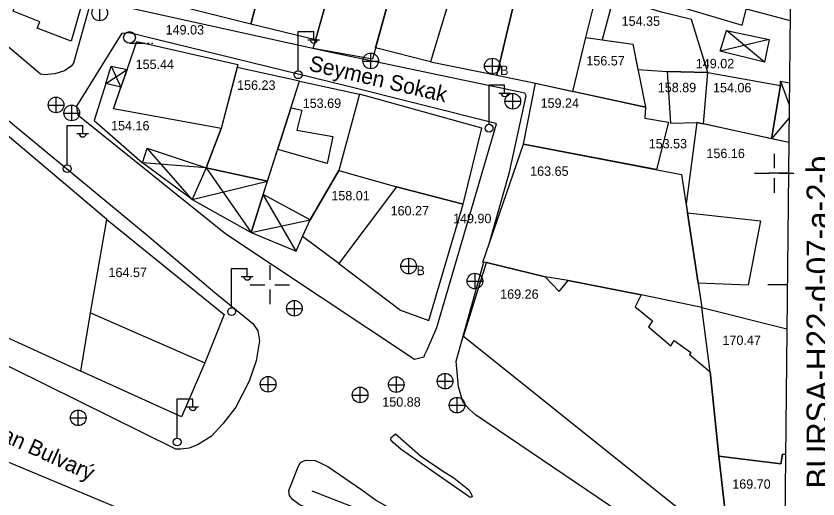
# Model space of a CAD drawing. Extents: x 419677 to 421689, y 4450851 to 4452923.
# Drawn here: x 420603.1 to 420705.6, y 4451858.3 to 4451920.1 of the extents above; entities that cross this region are included whole.
import ezdxf

# ---------------------------------------------------------------- set-up
doc = ezdxf.new("R2010")
doc.units = 0
doc.layers.add('AA_HH', color=7, linetype='Continuous')
doc.layers.add('Level 9', color=7, linetype='Continuous')

msp = doc.modelspace()

# ---------------------------------------------------------------- linework, layer by layer
at = {"layer": 'AA_HH'}
for p, q in [((420613.8, 4451919.5), (420613.8, 4451921.5)), ((420639.15, 4451913.12), (420639.15, 4451918.12)), ((420639.15, 4451918.12), (420641.15, 4451918.12)), ((420641.15, 4451917.12), (420641.15, 4451918.12)), ((420698.76, 4451914.21), (420693.9, 4451918.27)), ((420640.39, 4451917.08), (420641.89, 4451917.08)), ((420699.37, 4451917.1), (420693.1, 4451915.61)), ((420617.6, 4451916.62), (420619.6, 4451916.62)), ((420619.9, 4451916.62), (420620.1, 4451916.62)), ((420620.4, 4451916.62), (420620.6, 4451916.62)), ((420648.45, 4451913.36), (420648.45, 4451915.36)), ((420647.43, 4451914.35), (420649.43, 4451914.35)), ((420663.97, 4451914.72), (420663.97, 4451912.72)), ((420614.56, 4451911.5), (420617.3, 4451913.29)), ((420615.25, 4451913.71), (420616.51, 4451911.01)), ((420662.97, 4451913.72), (420664.97, 4451913.72)), ((420663.55, 4451906.29), (420663.55, 4451911.29)), ((420663.55, 4451911.29), (420665.55, 4451911.29)), ((420665.55, 4451910.29), (420665.55, 4451911.29)), ((420700.79, 4451911.79), (420701.93, 4451908.74)), ((420664.79, 4451910.25), (420666.29, 4451910.25)), ((420666.6, 4451908.21), (420666.6, 4451910.21)), ((420608.23, 4451907.73), (420608.23, 4451909.73)), ((420665.58, 4451909.2), (420667.58, 4451909.2)), ((420607.21, 4451908.72), (420609.21, 4451908.72)), ((420610.22, 4451906.7), (420610.22, 4451908.7)), ((420609.2, 4451907.69), (420611.2, 4451907.69)), ((420701.91, 4451907.1), (420699.67, 4451904.42)), ((420609.62, 4451901.12), (420609.62, 4451906.12)), ((420609.62, 4451906.12), (420611.62, 4451906.12)), ((420611.62, 4451905.12), (420611.62, 4451906.12)), ((420610.86, 4451905.08), (420612.36, 4451905.08)), ((420625.61, 4451896.63), (420619.87, 4451903.21)), ((420700, 4451902.5), (420700, 4451900.63)), ((420627.41, 4451900.68), (420619.26, 4451901.33)), ((420627.41, 4451900.68), (420633.15, 4451892.4)), ((420627.41, 4451900.68), (420633.15, 4451892.4)), ((420697.5, 4451900), (420699.38, 4451900)), ((420701.83, 4451900), (420699.33, 4451900)), ((420700, 4451900), (420700, 4451900)), ((420700.62, 4451900), (420702.5, 4451900)), ((420625.61, 4451896.63), (420635.24, 4451898.97)), ((420700, 4451899.38), (420700, 4451897.5)), ((420638.9, 4451890.03), (420634.7, 4451897.27)), ((420633.15, 4451892.4), (420640.71, 4451894.03)), ((420653.28, 4451889.12), (420653.28, 4451887.12)), ((420630.65, 4451882.82), (420630.65, 4451887.82)), ((420630.65, 4451887.82), (420632.65, 4451887.82)), ((420632.65, 4451886.82), (420632.65, 4451887.82)), ((420635.54, 4451888.23), (420635.54, 4451886.36)), ((420652.28, 4451888.12), (420654.28, 4451888.12)), ((420631.89, 4451886.78), (420633.39, 4451886.78)), ((420661.76, 4451885.2), (420661.76, 4451887.2)), ((420633.04, 4451885.73), (420634.91, 4451885.73)), ((420635.54, 4451885.73), (420635.54, 4451885.73)), ((420636.16, 4451885.73), (420638.04, 4451885.73)), ((420660.74, 4451886.19), (420662.74, 4451886.19)), ((420701.68, 4451885.73), (420699.18, 4451885.73)), ((420635.54, 4451885.11), (420635.54, 4451883.23)), ((420638.69, 4451881.71), (420638.69, 4451883.71)), ((420637.67, 4451882.7), (420639.67, 4451882.7)), ((420657.95, 4451872.39), (420657.95, 4451874.39)), ((420635.34, 4451872), (420635.34, 4451874)), ((420651.71, 4451871.95), (420651.71, 4451873.95)), ((420656.93, 4451873.38), (420658.93, 4451873.38)), ((420634.32, 4451872.99), (420636.32, 4451872.99)), ((420647.09, 4451870.64), (420647.09, 4451872.64)), ((420650.69, 4451872.94), (420652.69, 4451872.94)), ((420623.68, 4451866.14), (420623.68, 4451871.14)), ((420623.68, 4451871.14), (420625.68, 4451871.14)), ((420625.68, 4451870.14), (420625.68, 4451871.14)), ((420646.07, 4451871.63), (420648.07, 4451871.63)), ((420659.47, 4451869.32), (420659.47, 4451871.32)), ((420624.92, 4451870.1), (420626.42, 4451870.1)), ((420658.45, 4451870.31), (420660.45, 4451870.31)), ((420611.06, 4451867.7), (420611.06, 4451869.7)), ((420610.04, 4451868.69), (420612.04, 4451868.69))]:
    msp.add_line(p, q, dxfattribs=at)
for points in [[(420173.1, 4452234.54), (420705.28, 4452228.91), (420698, 4451534.89), (420165.77, 4451540.51)], [(420599.9, 4451956.6), (420619.69, 4451952.08), (420620.67, 4451951.85), (420614.92, 4451930.11), (420610.46, 4451914.1), (420610.15, 4451913.71), (420609.28, 4451913.09), (420608.06, 4451912.7), (420606.7, 4451912.61), (420606.22, 4451912.67), (420575.23, 4451938.97), (420539.41, 4451969.69), (420537.13, 4451974.29), (420536.65, 4451976.28), (420536.38, 4451977.8), (420536.33, 4451978.28), (420536.49, 4451978.75), (420537.35, 4451979.15), (420540.37, 4451977.45), (420562.41, 4451967.53), (420578.44, 4451960.63), (420594.33, 4451957.78)], [(420606.71, 4451939.43), (420615.73, 4451936.53), (420610.15, 4451916.89), (420605.8, 4451918.57), (420606.12, 4451919.36), (420602.75, 4451920.75), (420604.42, 4451927.14), (420603.38, 4451927.45), (420604.53, 4451931.54), (420605.45, 4451931.19), (420606.32, 4451934.08), (420605.38, 4451934.45)], [(420699.31, 4451932.35), (420691.59, 4451934.34), (420688.93, 4451922.88), (420688.57, 4451921.12), (420695.9, 4451918.96)], [(420628.8, 4451932.98), (420636.3, 4451931.16), (420633.11, 4451919.08), (420625.44, 4451921)], [(420636.15, 4451930.59), (420644.51, 4451928.24), (420641.38, 4451917.06), (420633.11, 4451919.08)], [(420652.76, 4451929.47), (420648.65, 4451914.58), (420641.06, 4451915.94), (420645.32, 4451931.12)], [(420656.09, 4451914.25), (420649.05, 4451916.04), (420652.76, 4451929.47), (420660.15, 4451927.8)], [(420660.15, 4451927.8), (420656.09, 4451914.25), (420664.56, 4451912.54), (420667.79, 4451926.23), (420660.15, 4451927.8)], [(420675.93, 4451917.37), (420677.37, 4451923.2), (420667.79, 4451926.23), (420664.56, 4451912.54), (420669.5, 4451911.51), (420674.27, 4451910.47)], [(420691.53, 4451912.89), (420689.43, 4451919.65), (420685.59, 4451920.6), (420679.46, 4451922.54), (420678.02, 4451917.07), (420681.93, 4451916.5), (420682.59, 4451913.26), (420686.31, 4451913.01)], [(420699.37, 4451917.1), (420698.76, 4451914.21), (420693.1, 4451915.61), (420693.9, 4451918.27)], [(420654.02, 4451876.16), (420629.93, 4451892.2), (420611.05, 4451907.4), (420610.87, 4451908.57), (420616.65, 4451917.92), (420617.57, 4451917.99), (420645.06, 4451911.28), (420664.41, 4451906.41), (420664.47, 4451906.26), (420656.85, 4451880.24), (420655.6, 4451877.37), (420655.32, 4451876.76), (420655.2, 4451876.47)], [(420675.93, 4451917.37), (420681.93, 4451916.5), (420683.56, 4451908.45), (420674.27, 4451910.47)], [(420631.46, 4451913.92), (420629.31, 4451905.74), (420615.54, 4451908.22), (420618.54, 4451916.85)], [(420614.56, 4451911.5), (420615.25, 4451913.71), (420617.3, 4451913.29), (420616.51, 4451911.01)], [(420639.34, 4451911.79), (420631.36, 4451913.54), (420629.31, 4451905.74), (420627.41, 4451900.68), (420635.24, 4451898.97)], [(420691.53, 4451912.89), (420686.31, 4451913.01), (420686.73, 4451906.41), (420690.12, 4451906.49), (420690.96, 4451906.31)], [(420691.53, 4451912.89), (420700.79, 4451911.22), (420699.67, 4451904.42), (420690.96, 4451906.31)], [(420616.51, 4451911.01), (420614.56, 4451911.5), (420613.1, 4451906.75), (420619.26, 4451901.33), (420619.87, 4451903.21), (420627.41, 4451900.68), (420629.31, 4451905.74), (420615.54, 4451908.22)], [(420639.34, 4451911.79), (420647, 4451910.13), (420644.37, 4451900.33), (420640.71, 4451894.03), (420634.7, 4451897.27)], [(420669.5, 4451911.51), (420683.56, 4451908.45), (420683.47, 4451907.03), (420686.5, 4451906.55), (420684.94, 4451900.46), (420667.97, 4451903.71)], [(420662.63, 4451905.77), (420647, 4451910.13), (420644.37, 4451900.33), (420651.72, 4451898.26), (420660.24, 4451896.03)], [(420614.69, 4451894.09), (420598.35, 4451907.92), (420588.25, 4451885.24), (420611.39, 4451874.68), (420612.6, 4451882.14)], [(420643.6, 4451904.68), (420642.87, 4451901.23), (420636.54, 4451903.02), (420638.25, 4451908.37), (420639.63, 4451908.06), (420639, 4451905.49)], [(420627.41, 4451900.68), (420625.61, 4451896.63), (420619.26, 4451901.33), (420619.87, 4451903.21)], [(420667.97, 4451903.71), (420688.17, 4451899.84), (420690.75, 4451882.82), (420683, 4451884.43), (420673.68, 4451886.27), (420670.73, 4451886.75), (420663.21, 4451888.57), (420662.77, 4451888.64)], [(420627.41, 4451900.68), (420625.61, 4451896.63), (420633.15, 4451892.4), (420634.7, 4451897.27), (420635.24, 4451898.97), (420627.41, 4451900.68)], [(420639.73, 4451891.9), (420640.71, 4451894.03), (420644.37, 4451900.33), (420651.72, 4451898.26), (420644.34, 4451888.44)], [(420651.72, 4451898.26), (420644.34, 4451888.44), (420652.24, 4451882.5), (420655.86, 4451881.15), (420660.24, 4451896.03)], [(420633.15, 4451892.4), (420638.9, 4451890.03), (420639.73, 4451891.9), (420640.71, 4451894.03), (420634.7, 4451897.27)], [(420698.27, 4451893.91), (420696.68, 4451885.68), (420690.28, 4451885.95), (420688.92, 4451894.93)], [(420614.69, 4451894.09), (420629.72, 4451881.93), (420627.24, 4451875.73), (420624.23, 4451868.82), (420611.39, 4451874.68), (420612.6, 4451882.14)], [(420663.21, 4451888.57), (420670.73, 4451886.75), (420672.53, 4451884.85), (420673.68, 4451886.27), (420683, 4451884.43), (420682.25, 4451882.89), (420684.44, 4451881.13), (420683.92, 4451880.37), (420686.81, 4451877.94), (420687.23, 4451878.59), (420689.36, 4451877.08), (420689.19, 4451876.8), (420691.82, 4451874.6), (420692.92, 4451863.82), (420694.29, 4451851.88), (420660.31, 4451879.12)], [(420612.6, 4451882.14), (420627.24, 4451875.73), (420624.23, 4451868.82), (420611.39, 4451874.68)], [(420659.06, 4451861.04), (420660.96, 4451859.48), (420661.31, 4451858.89), (420661.4, 4451858.61), (420661.15, 4451858.5), (420652.32, 4451864.65), (420651.32, 4451865.54), (420651.01, 4451865.88), (420651.04, 4451866.21), (420651.61, 4451866.65), (420654.8, 4451863.83), (420657.59, 4451861.94)]]:
    msp.add_lwpolyline(points, close=True, dxfattribs=at)
for points in [[(420663.58, 4451890.99), (420666.15, 4451900.13), (420668.28, 4451909.92), (420668.15, 4451910.25), (420643.17, 4451915.47), (420617.26, 4451921.19), (420616.86, 4451921.43), (420623.86, 4451951.17), (420623.95, 4451951.42), (420668.95, 4451940.98), (420702.18, 4451933.49)], [(420556.73, 4451944.95), (420597.45, 4451910.58), (420619.88, 4451892.07), (420628.5, 4451884.75), (420633.37, 4451880.78), (420634.01, 4451879.84), (420634.23, 4451878.55), (420633.8, 4451875.98), (420632.88, 4451873.41), (420631.2, 4451870.07), (420629.53, 4451867.96), (420628.04, 4451866.32), (420626.38, 4451865.29), (420625.21, 4451864.82), (420624.17, 4451864.68), (420623.53, 4451864.68), (420573.65, 4451889.38), (420528.36, 4451910.21), (420523.02, 4451912.95), (420522.58, 4451913.52), (420522.19, 4451914.42), (420522.21, 4451915.66), (420524.59, 4451925.35)], [(420702.17, 4451932.26), (420699.62, 4451932.83), (420699.31, 4451932.35), (420696.43, 4451921.03), (420702.04, 4451919.54)], [(420701.87, 4451903.94), (420699.67, 4451904.42), (420700.79, 4451911.22), (420700.79, 4451911.79), (420701.96, 4451911.57)], [(420701.87, 4451903.94), (420690.12, 4451906.49), (420688.74, 4451896.07), (420688.92, 4451894.93), (420690.28, 4451885.95), (420690.75, 4451882.82), (420701.62, 4451880.08)], [(420680.27, 4451856.61), (420661.81, 4451869.11), (420661.07, 4451869.77), (420660.26, 4451870.68), (420659.64, 4451872.68), (420659.36, 4451875.95), (420662.91, 4451888.61)], [(420701.46, 4451864), (420701.08, 4451864.08), (420700.83, 4451862.84), (420692.92, 4451863.82), (420691.82, 4451874.6), (420690.75, 4451882.82), (420701.62, 4451880.08)], [(420701.28, 4451847.1), (420694.29, 4451851.88), (420692.92, 4451863.82), (420700.83, 4451862.84), (420701.08, 4451864.08), (420701.46, 4451864)], [(420701.09, 4451828.86), (420687.8, 4451835.04), (420646.89, 4451854.05), (420639.28, 4451857.62), (420638.42, 4451858.27), (420638.07, 4451858.78), (420637.95, 4451859.4), (420639.07, 4451862.21), (420639.42, 4451862.94), (420639.66, 4451863.13), (420640.18, 4451863.3), (420641.35, 4451863.23), (420642.95, 4451862.5), (420647.28, 4451859.5), (420649.19, 4451858.15), (420655.09, 4451854.78), (420670.98, 4451848.09), (420689.89, 4451839.96), (420701.15, 4451835.23)], [(420701.12, 4451831.48), (420674.97, 4451843.7), (420646.18, 4451857.29), (420640.93, 4451859.33)]]:
    msp.add_lwpolyline(points, dxfattribs=at)
for centre, radius in [((420613.79, 4451920.51), 1), ((420617.6, 4451917.37), 0.75), ((420648.43, 4451914.37), 1), ((420663.97, 4451913.72), 1), ((420639.16, 4451912.6), 0.5), ((420666.59, 4451909.21), 1), ((420608.21, 4451908.74), 1), ((420610.21, 4451907.71), 1), ((420663.56, 4451905.76), 0.5), ((420609.63, 4451900.59), 0.5), ((420653.28, 4451888.12), 1), ((420661.75, 4451886.2), 1), ((420638.68, 4451882.72), 1), ((420630.66, 4451882.29), 0.5), ((420657.94, 4451873.4), 1), ((420635.32, 4451873.01), 1), ((420651.7, 4451872.96), 1), ((420647.08, 4451871.64), 1), ((420659.46, 4451870.33), 1), ((420611.05, 4451868.71), 1), ((420623.69, 4451865.62), 0.5)]:
    msp.add_circle(centre, radius, dxfattribs=at)
for centre in [(420641.15, 4451917.13), (420665.55, 4451910.29), (420611.62, 4451905.12), (420632.65, 4451886.82), (420625.68, 4451870.14)]:
    msp.add_arc(centre, 0.474, 184.8384, 355.1464, dxfattribs=at)
at = {"layer": 'Level 9'}
msp.add_line((420521.87, 4451896.46), (420667.78, 4451835.69), dxfattribs=at)
msp.add_line((420521.87, 4451896.46), (420667.78, 4451835.69), dxfattribs=at)

# ---------------------------------------------------------------- texts
at = {"layer": 'AA_HH'}
for s, p in [('154.35', (420680.5, 4451918.86)), ('149.03 ', (420622.22, 4451917.75)), ('155.44', (420618.38, 4451913.33)), ('156.57', (420675.99, 4451913.79)), ('B', (420664.97, 4451912.56)), ('156.23', (420631.35, 4451910.67)), ('158.89', (420685.12, 4451910.37)), ('154.06', (420692.18, 4451910.35)), ('153.69', (420639.74, 4451908.36)), ('159.24', (420670.14, 4451908.37)), ('154.16', (420615.25, 4451905.49)), ('153.53', (420683.96, 4451903.18)), ('156.16', (420691.34, 4451901.94)), ('163.65', (420668.81, 4451899.67)), ('158.01', (420643.4, 4451896.53)), ('160.27', (420650.97, 4451894.6)), ('149.90 ', (420658.95, 4451893.61)), ('164.57 ', (420614.92, 4451886.71)), ('B', (420654.28, 4451886.96)), ('169.26', (420664.98, 4451883.94)), ('170.47', (420693.39, 4451878.04)), ('169.70 ', (420694.64, 4451859.64))]:
    msp.add_text(s, height=1.2, dxfattribs=at).set_placement(p)
for s, height, rotation, p in [('Seymen Sokak', 2, 346.8313, (420640.41, 4451913.16)), ('149.02 ', 1.2, 0.0026, (420689.98, 4451913.43)), ('BURSA-H22-d-07-a-2-b', 3, 90, (420707.14, 4451859.66)), ('Ulubatlý Hasan Bulvarý', 2, 335.5067, (420587.26, 4451872.14)), ('150.88 ', 1.2, 0.0026, (420649.91, 4451870.14))]:
    msp.add_text(s, height=height, rotation=rotation, dxfattribs=at).set_placement(p)

doc.saveas('drawing.dxf')
